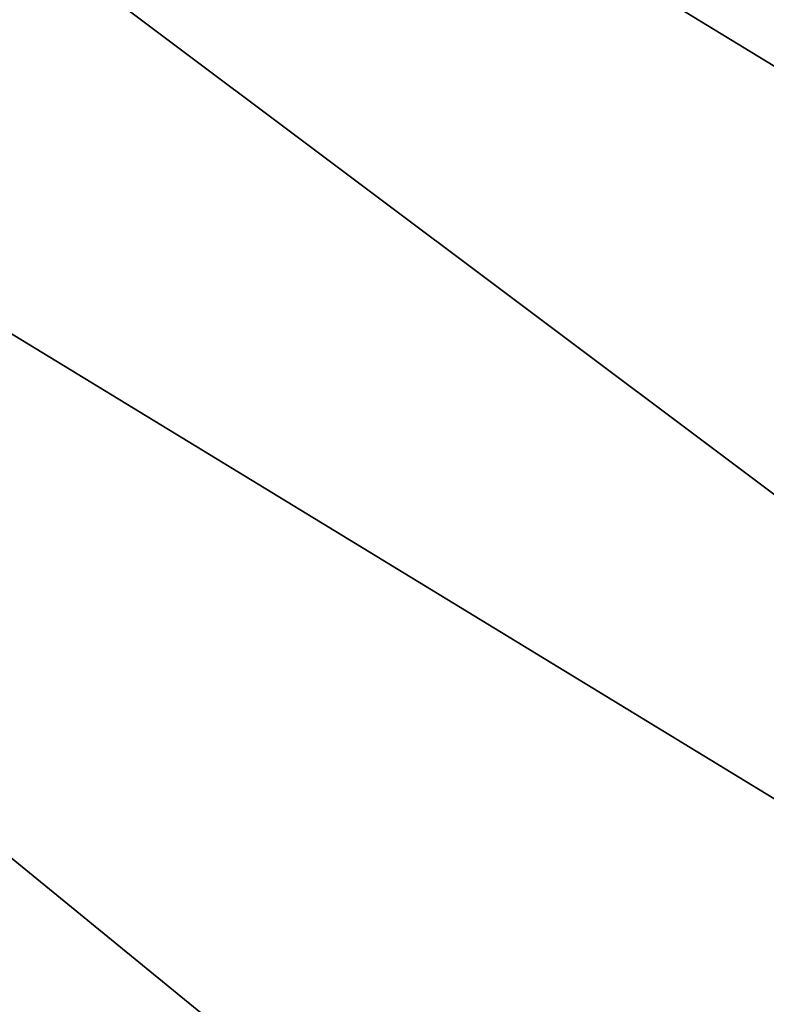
# Model space of a CAD drawing. Extents: x -252 to 252, y -10 to 685.
# Tile 1027 of 1056: x -104.899 to -104.467, y 622.497 to 623.067. Entities that reach past the tile are written whole.
import ezdxf

# ---------------------------------------------------------------- set-up
doc = ezdxf.new("R2010")
doc.units = 0
doc.header["$LTSCALE"] = 65.369103
for name, color, linetype in [('1633', 7, 'CONTINUOUS'), ('1634', 7, 'CONTINUOUS'), ('1635', 7, 'CONTINUOUS'), ('1653', 7, 'CONTINUOUS'), ('2508', 7, 'CONTINUOUS'), ('2517', 7, 'CONTINUOUS'), ('3906', 7, 'CONTINUOUS')]:
    doc.layers.add(name, color=color, linetype=linetype)

msp = doc.modelspace()

# ---------------------------------------------------------------- linework, layer by layer
at = {"layer": '1633', "color": 7, "linetype": 'CONTINUOUS'}
for points in [[(-110, 623.35832, -68.5), (-104.53459, 623.2962, -68.5), (-107.35943, 622.95884, -68.5), (-110, 623.35832, -68.5)], [(-104.53459, 623.2962, -68.5), (-101.68973, 620.97475, -68.5), (-107.35943, 622.95884, -68.5), (-104.53459, 623.2962, -68.5)], [(-107.35943, 622.95884, -68.5), (-101.68973, 620.97475, -68.5), (-104.70705, 621.68463, -68.5), (-107.35943, 622.95884, -68.5)]]:
    msp.add_3dface(points, dxfattribs=at)
at = {"layer": '1634', "color": 7, "linetype": 'CONTINUOUS'}
msp.add_3dface([(-104.00967, 621.85104, -15.5), (-106.59325, 623.32929, -15.5), (-115.71762, 622.05181, -15.5), (-104.00967, 621.85104, -15.5)], dxfattribs=at)
at = {"layer": '1635', "color": 7, "linetype": 'CONTINUOUS'}
msp.add_3dface([(-102.92423, 622.26633, -68.4), (-104.4809, 623.38166, -68.4), (-104.06527, 623.11668, -16.5), (-102.92423, 622.26633, -68.4)], dxfattribs=at)
at = {"layer": '1653', "color": 7, "linetype": 'CONTINUOUS'}
for points in [[(-106.3658, 623.77628, -15.63397), (-103.20503, 621.84953, -15.63397), (-106.22826, 624.11576, -16.00045), (-106.3658, 623.77628, -15.63397)], [(-104.06527, 623.11668, -16.5), (-106.22826, 624.11576, -16.00045), (-102.97025, 622.13068, -16.00045), (-104.06527, 623.11668, -16.5)], [(-106.22826, 624.11576, -16.00045), (-103.20503, 621.84953, -15.63397), (-102.97025, 622.13068, -16.00045), (-106.22826, 624.11576, -16.00045)], [(-106.59325, 623.32929, -15.5), (-104.00967, 621.85104, -15.5), (-106.3658, 623.77628, -15.63397), (-106.59325, 623.32929, -15.5)], [(-106.3658, 623.77628, -15.63397), (-104.00967, 621.85104, -15.5), (-103.20503, 621.84953, -15.63397), (-106.3658, 623.77628, -15.63397)]]:
    msp.add_3dface(points, dxfattribs=at)
at = {"layer": '2508', "color": 7, "linetype": 'CONTINUOUS'}
for points in [[(-102.92423, 622.26633, -68.4), (-102.61433, 621.96294, -68.47071), (-106.0337, 624.14821, -68.47071), (-102.92423, 622.26633, -68.4)], [(-104.4809, 623.38166, -68.4), (-102.92423, 622.26633, -68.4), (-106.0337, 624.14821, -68.47071), (-104.4809, 623.38166, -68.4)], [(-102.61433, 621.96294, -68.47071), (-104.53459, 623.2962, -68.5), (-106.0337, 624.14821, -68.47071), (-102.61433, 621.96294, -68.47071)], [(-101.68973, 620.97475, -68.5), (-104.53459, 623.2962, -68.5), (-102.61433, 621.96294, -68.47071), (-101.68973, 620.97475, -68.5)]]:
    msp.add_3dface(points, dxfattribs=at)
at = {"layer": '2517', "color": 7, "linetype": 'CONTINUOUS'}
msp.add_3dface([(-107.35943, 622.95884, -68.5), (-104.70705, 621.68463, -68.5), (-107.37256, 620.36129, -68.4), (-107.35943, 622.95884, -68.5)], dxfattribs=at)
at = {"layer": '3906', "color": 7, "linetype": 'CONTINUOUS'}
for points in [[(-9.9, 625.5, 11), (-110, 625.5, 11), (-110, 620, 9.52628), (-9.9, 625.5, 11)], [(-110, 620, -9.52628), (-110, 625.5, -11), (-9.9, 620, -9.52628), (-110, 620, -9.52628)], [(-9.9, 625.5, 11), (-110, 620, 9.52628), (-9.9, 620, 9.52628), (-9.9, 625.5, 11)], [(-110, 625.5, -11), (-9.9, 625.5, -11), (-9.9, 620, -9.52628), (-110, 625.5, -11)]]:
    msp.add_3dface(points, dxfattribs=at)

doc.saveas('drawing.dxf')
